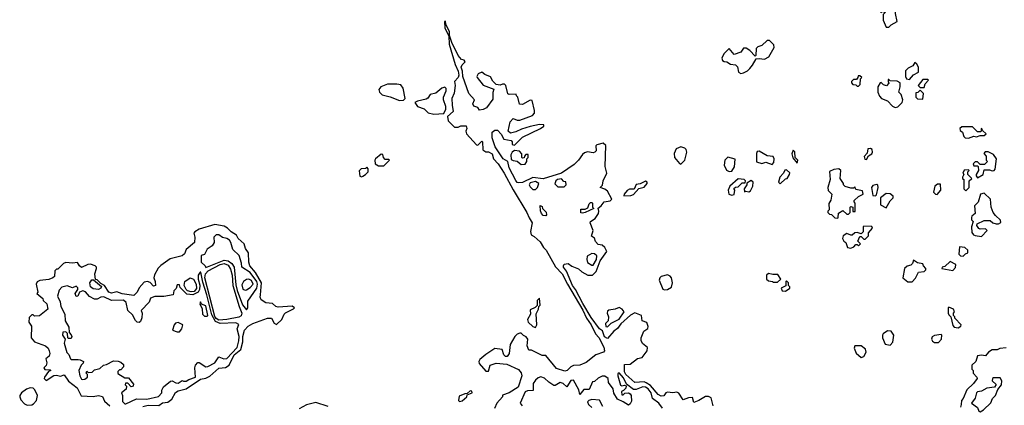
# Model space of a CAD drawing. Extents: x 2889633 to 3052318, y 540750 to 918690.
# Tile 483 of 656: x 2990392 to 2997919, y 780729 to 783679. Entities that reach past the tile are written whole.
import ezdxf

# ---------------------------------------------------------------- set-up
doc = ezdxf.new("R2010")
doc.units = 0

msp = doc.modelspace()

# ---------------------------------------------------------------- linework, layer by layer
at = {"layer": '0CON02XD'}
for points in [[(2997035, 783620), (2997055, 783640), (2997100, 783665), (2997086.7, 783725), (2997090, 783775), (2997075, 783790), (2997045, 783790), (2997035, 783780), (2997027.5, 783787.5), (2996995, 783787.5), (2996973.6, 783766.4), (2996970, 783755), (2996975, 783730), (2996985, 783740), (2997010, 783735), (2996992.5, 783717.5), (2996993.8, 783675), (2997015, 783620), (2997035, 783620)], [(2995693.3, 780725), (2995677.5, 780785), (2995657, 780797), (2995635, 780796.7), (2995583.3, 780766.7), (2995545, 780750), (2995535, 780790), (2995505, 780787.5), (2995465, 780770), (2995431.7, 780821.7), (2995415, 780828.8), (2995385, 780824), (2995345, 780830), (2995332.5, 780825), (2995315, 780802.5), (2995295, 780800), (2995273, 780813), (2995215, 780880), (2995181.4, 780901.4), (2995165, 780908.8), (2995095, 780902.5), (2995026.2, 780965), (2995016.7, 780985), (2995015, 781040), (2995060, 781045), (2995115, 781086.7), (2995150, 781095), (2995190, 781145), (2995191.7, 781171.7), (2995153, 781203), (2995143.6, 781223.6), (2995143.3, 781245), (2995163, 781297), (2995193, 781317), (2995197, 781333), (2995185, 781362.5), (2995150, 781375), (2995146.2, 781416.2), (2995095, 781436.2), (2995061.2, 781418.8), (2994988.3, 781351.7), (2994962.7, 781317.3), (2994934.1, 781295.9), (2994885, 781240), (2994863.9, 781253.9), (2994848.3, 781298.3), (2994824.1, 781314.1), (2994760.6, 781400.6), (2994697.3, 781507.3), (2994641.2, 781615), (2994618.8, 781645), (2994572.5, 781755), (2994550, 781785), (2994550, 781795), (2994555, 781807.5), (2994585, 781812.5), (2994613, 781793), (2994663.6, 781773.6), (2994689.5, 781749.5), (2994734.1, 781724.1), (2994770, 781725), (2994798.3, 781751.7), (2994830.8, 781835), (2994880, 781905), (2994865, 781936.7), (2994845, 781953.3), (2994815, 781960), (2994793, 781983), (2994786.4, 782006.4), (2994763, 782023), (2994776, 782066), (2994752, 782125), (2994756.7, 782135), (2994791.2, 782158.8), (2994816, 782195), (2994820, 782215), (2994813.6, 782236.4), (2994836.4, 782253.6), (2994860, 782285), (2994907, 782293), (2994920, 782305), (2994886, 782366), (2994865, 782383.3), (2994830, 782395), (2994847, 782413), (2994852.5, 782445), (2994880, 782505), (2994867.5, 782555), (2994873.3, 782715), (2994853.6, 782733.6), (2994805, 782722.5), (2994797, 782713), (2994798.8, 782675), (2994790, 782665), (2994775, 782660), (2994733.2, 782666.8), (2994710.9, 782659.1), (2994695, 782648), (2994664.3, 782605), (2994629.6, 782570.4), (2994535, 782504.4), (2994395, 782460.8), (2994315, 782471.4), (2994235, 782434), (2994205, 782430), (2994195, 782433.3), (2994185, 782447.5), (2994133.3, 782545), (2994123.6, 782593.6), (2994088.8, 782615), (2994027.5, 782705), (2994003.8, 782775), (2994003, 782817), (2994025, 782833.3), (2994045, 782832.5), (2994073.6, 782803.6), (2994093.3, 782765), (2994150, 782755), (2994156.7, 782745), (2994157.5, 782725), (2994175, 782717.5), (2994235, 782778.8), (2994374.1, 782845.9), (2994400, 782865), (2994400, 782875), (2994365, 782877.1), (2994295, 782862.2), (2994227.8, 782842.2), (2994185, 782820), (2994145, 782810), (2994127.5, 782825), (2994142.3, 782897.7), (2994165, 782922.5), (2994195, 782911.2), (2994215, 782911.2), (2994312.5, 782945), (2994327, 782963), (2994327.5, 782985), (2994310, 783060), (2994295, 783062.5), (2994235, 783030), (2994211.7, 783031.7), (2994200, 783085), (2994190, 783095), (2994188.3, 783108.3), (2994135, 783107.5), (2994125, 783112.5), (2994107.5, 783175), (2994097.5, 783185), (2994083.6, 783186.4), (2994065, 783177.5), (2994035, 783182.5), (2994009.5, 783209.5), (2993992, 783242), (2993948.8, 783258.8), (2993925, 783276), (2993896.7, 783265), (2993886.2, 783245), (2993888.8, 783235), (2993935, 783177.5), (2994017.5, 783147.5), (2994008, 783122), (2994008.6, 783071.4), (2993960, 783005), (2993935, 782990.8), (2993907.5, 782987.5), (2993895, 783007.5), (2993865, 783017.5), (2993857.5, 783035), (2993870, 783065), (2993826.7, 783115), (2993778.8, 783245), (2993776.7, 783285), (2993766.7, 783315), (2993775, 783332.5), (2993797.5, 783355), (2993789.3, 783369.3), (2993770, 783375), (2993743.8, 783403.8), (2993696.7, 783505), (2993678.3, 783558.3), (2993676.7, 783585), (2993650, 783645), (2993647, 783667), (2993640, 783665), (2993643.3, 783615), (2993671.7, 783551.7), (2993675, 783490), (2993720, 783335), (2993744, 783284), (2993750, 783255), (2993744.2, 783235.8), (2993716.2, 783205), (2993720, 783175), (2993713, 783117), (2993696.7, 783075), (2993697.5, 783025), (2993706.7, 782975), (2993661.7, 782938.3), (2993667.5, 782905), (2993715, 782857.5), (2993743, 782857), (2993765, 782866.7), (2993806.2, 782866.2), (2993810, 782845), (2993802.5, 782825), (2993807.5, 782805), (2993885, 782722.5), (2993895, 782720), (2993925, 782750), (2993930, 782745), (2993933, 782683), (2993955, 782667.5), (2993975, 782666.7), (2994005, 782652.5), (2994013.9, 782613.9), (2994048.8, 782575), (2994095.6, 782505.6), (2994165, 782376.7), (2994268.8, 782205), (2994287.5, 782162.5), (2994309.2, 782125), (2994297.5, 782057.5), (2994301.7, 782031.7), (2994325, 782020), (2994370.5, 781980.5), (2994396.4, 781936.4), (2994416.7, 781915), (2994489.3, 781789.3), (2994538.8, 781735), (2994578.8, 781655), (2994697.7, 781457.7), (2994726.2, 781395), (2994762, 781345), (2994795, 781276.7), (2994818.6, 781248.6), (2994858.8, 781175), (2994863.8, 781146.2), (2994853.9, 781136.1), (2994797.5, 781115), (2994723.6, 781056.4), (2994673, 781037), (2994625, 781033.8), (2994605.9, 781024.1), (2994577.5, 780995), (2994560.7, 780990.7), (2994495, 781010), (2994415, 781110), (2994385, 781110), (2994305, 781150), (2994285, 781150), (2994272.5, 781185), (2994277.5, 781235), (2994263, 781253), (2994244, 781264), (2994225, 781280), (2994215, 781281.2), (2994195, 781273.3), (2994176.7, 781255), (2994142.5, 781195), (2994133.3, 781125), (2994118.3, 781101.7), (2994105, 781102.5), (2994093.9, 781113.9), (2994080, 781155), (2994025, 781163.8), (2993955, 781118.8), (2993910.5, 781079.5), (2993902.5, 781065), (2993905, 781050), (2993955, 780990), (2993975, 780990), (2993990, 781035), (2994035, 781052.5), (2994115, 781042.5), (2994205, 781003.8), (2994226.9, 780976.9), (2994230, 780955), (2994201.7, 780868.3), (2994135, 780823.3), (2994083.6, 780806.4), (2994082.5, 780795), (2994040, 780745), (2994022.5, 780705)], [(2995905, 783267.5), (2995925, 783272.5), (2995955, 783287.5), (2995972.5, 783305), (2995995, 783330), (2996021.7, 783378.3), (2996045, 783382.5), (2996085, 783376.2), (2996120, 783395), (2996160, 783465), (2996156.1, 783486.1), (2996125, 783520), (2996105, 783520), (2996065, 783480), (2996035, 783470), (2996021.7, 783458.3), (2996020, 783405), (2996015, 783400), (2995973, 783443), (2995945, 783460), (2995925, 783460), (2995905, 783430), (2995855, 783412.5), (2995815, 783457.5), (2995773.8, 783416.2), (2995760, 783385), (2995765, 783367.5), (2995778.3, 783358.3), (2995797, 783357), (2995825, 783337.5), (2995865, 783332.5), (2995878.8, 783318.8), (2995887, 783277), (2995905, 783267.5)], [(2997195, 783220), (2997223.6, 783256.4), (2997261.7, 783278.3), (2997262.5, 783315), (2997249.3, 783339.3), (2997235, 783350), (2997220, 783325), (2997183, 783307), (2997163, 783287), (2997162.5, 783245), (2997170, 783225), (2997195, 783220)], [(2993295, 783060), (2993325, 783062.5), (2993340, 783075), (2993323.9, 783153.9), (2993305, 783180), (2993275, 783186.2), (2993205, 783186.2), (2993153.9, 783166.1), (2993137.5, 783145), (2993143.3, 783125), (2993164.1, 783104.1), (2993225, 783088), (2993295, 783060)], [(2996805, 783170), (2996817, 783183), (2996820, 783225), (2996830, 783235), (2996815, 783250), (2996801.7, 783248.3), (2996800, 783235), (2996788.3, 783221.7), (2996765, 783220), (2996750, 783205), (2996750, 783195), (2996761.7, 783181.7), (2996785, 783180), (2996795, 783170), (2996805, 783170)], [(2997085, 783007.5), (2997105, 783012.5), (2997137.5, 783045), (2997142.5, 783065), (2997130, 783105), (2997112.5, 783125), (2997123.3, 783165), (2997122.5, 783195), (2997099.3, 783209.3), (2997045, 783210), (2997035, 783220), (2997030, 783220), (2997030, 783205), (2997037, 783193), (2997017, 783173), (2996995, 783180), (2996977, 783197), (2996970, 783195), (2996952.5, 783165), (2996952.5, 783125), (2996965, 783092.5), (2996980, 783075), (2997025, 783057.5), (2997065, 783016.2), (2997085, 783007.5)], [(2997305, 783160), (2997313, 783187), (2997340, 783215), (2997335, 783220), (2997295, 783220), (2997260, 783175), (2997275, 783160), (2997305, 783160)], [(2993557, 782957), (2993635, 782960), (2993650, 782995), (2993650, 783015), (2993632.5, 783065), (2993633, 783087), (2993652.5, 783135), (2993651.7, 783151.7), (2993641.7, 783161.7), (2993620, 783155), (2993573.6, 783116.4), (2993530, 783105), (2993513, 783077), (2993500.7, 783069.3), (2993433.9, 783056.1), (2993412.5, 783045), (2993432.5, 783015), (2993485, 782996.2), (2993515, 782966.7), (2993557, 782957)], [(2997295, 783070), (2997300, 783115), (2997275, 783140), (2997258.3, 783121.7), (2997241.7, 783118.3), (2997242.5, 783085), (2997255, 783072.5), (2997295, 783070)], [(2997645, 782772.5), (2997685, 782787.5), (2997705, 782782.5), (2997735, 782792.5), (2997765, 782792.5), (2997780, 782805), (2997751.7, 782831.7), (2997745, 782850), (2997738.3, 782821.7), (2997715, 782820), (2997675, 782860), (2997595, 782860), (2997580, 782845), (2997581.7, 782831.7), (2997598.3, 782818.3), (2997610, 782785), (2997620, 782775), (2997645, 782772.5)], [(2994225, 782570.6), (2994255, 782573.3), (2994270, 782595), (2994270, 782615), (2994280, 782625), (2994278.3, 782648.3), (2994261.7, 782648.3), (2994250, 782635), (2994248.3, 782621.7), (2994235, 782620), (2994230, 782625), (2994231.7, 782651.7), (2994213.6, 782673.6), (2994175, 782676.7), (2994155.7, 782664.3), (2994145.7, 782645), (2994150.3, 782610.3), (2994165, 782600.8), (2994195.9, 782595.9), (2994225, 782570.6)], [(2995445, 782572.5), (2995477.5, 782605), (2995492.9, 782665), (2995486.7, 782686.7), (2995476.9, 782696.9), (2995445, 782706), (2995410, 782690), (2995395.8, 782655), (2995398.8, 782625), (2995435, 782577.5), (2995445, 782572.5)], [(2996145, 782570), (2996157.5, 782585), (2996160, 782615), (2996153, 782633), (2996105, 782636.7), (2996045, 782672.5), (2996030.7, 782669.3), (2996023.3, 782655), (2996025, 782590), (2996065, 782577.5), (2996095, 782587.5), (2996145, 782570)], [(2996335, 782580), (2996340, 782605), (2996320, 782625), (2996317, 782667), (2996305, 782680), (2996293.6, 782653.6), (2996303, 782623), (2996335, 782580)], [(2996865, 782610), (2996881.7, 782638.3), (2996906.4, 782653.6), (2996912.5, 782665), (2996907.5, 782685), (2996895, 782692.5), (2996875, 782690), (2996871.7, 782658.3), (2996848.3, 782631.7), (2996851.7, 782611.7), (2996865, 782610)], [(2997715, 782470), (2997756.4, 782493.6), (2997765, 782530), (2997805, 782530), (2997825, 782522.5), (2997840, 782525), (2997850, 782535), (2997860, 782615), (2997835, 782647.5), (2997795, 782667.5), (2997773, 782667), (2997762.5, 782655), (2997780, 782635), (2997780, 782605), (2997790, 782595), (2997768.3, 782571.7), (2997735, 782570), (2997715, 782590), (2997695, 782590), (2997680, 782575), (2997685, 782560), (2997715, 782560), (2997720, 782555), (2997722.5, 782525), (2997702.5, 782495), (2997703, 782483), (2997715, 782470)], [(2993175, 782560), (2993220, 782605), (2993215, 782610), (2993185, 782610), (2993172.5, 782625), (2993168.3, 782648.3), (2993155, 782650), (2993112.5, 782615), (2993107.5, 782605), (2993110, 782575), (2993135, 782560), (2993175, 782560)], [(2995815, 782517.5), (2995835, 782520), (2995857, 782553), (2995861.7, 782611.7), (2995805, 782627.5), (2995782.5, 782605), (2995776.7, 782565), (2995795, 782527.5), (2995815, 782517.5)], [(2993005, 782477.5), (2993015, 782482.5), (2993036.1, 782493.9), (2993056.7, 782515), (2993057, 782537), (2993045, 782550), (2993035, 782540), (2993003, 782537), (2992988.3, 782521.7), (2992991.7, 782481.7), (2993005, 782477.5)], [(2996205, 782423.3), (2996245, 782460), (2996260, 782465), (2996277.5, 782495), (2996278.3, 782508.3), (2996255, 782530), (2996241.7, 782528.3), (2996230, 782505), (2996202.5, 782475), (2996192.5, 782435), (2996205, 782423.3)], [(2996645, 782160), (2996650, 782165), (2996651.7, 782198.3), (2996685, 782220), (2996715, 782190), (2996728.3, 782191.7), (2996740, 782205), (2996740, 782245), (2996745, 782250), (2996760, 782245), (2996761.7, 782211.7), (2996778.3, 782211.7), (2996780, 782275), (2996770, 782285), (2996770, 782295), (2996803.9, 782326.1), (2996840, 782345), (2996835, 782370), (2996785, 782380), (2996775, 782400), (2996765, 782390), (2996745, 782390), (2996703, 782403), (2996690, 782415), (2996690, 782425), (2996663, 782463), (2996670, 782525), (2996655, 782536.7), (2996615, 782533.3), (2996583, 782517), (2996588.8, 782455), (2996570, 782395), (2996573, 782373), (2996600, 782345), (2996591.7, 782298.3), (2996578.3, 782271.7), (2996580, 782225), (2996570, 782215), (2996570, 782205), (2996581.7, 782191.7), (2996598.3, 782188.3), (2996623, 782163), (2996645, 782160)], [(2997625, 782370), (2997650, 782395), (2997650, 782445), (2997670, 782465), (2997640, 782495), (2997640, 782515), (2997650, 782525), (2997645, 782530), (2997613, 782527), (2997602.5, 782505), (2997610, 782495), (2997600, 782475), (2997600, 782465), (2997610, 782455), (2997610, 782385), (2997625, 782370)], [(2994335, 782380), (2994350, 782395), (2994360, 782425), (2994335, 782440), (2994295, 782430), (2994287.5, 782415), (2994295, 782400), (2994315, 782380), (2994335, 782380)], [(2994555, 782400), (2994570, 782415), (2994568.3, 782438.3), (2994551.7, 782441.7), (2994535, 782460), (2994503, 782457), (2994490, 782445), (2994483, 782423), (2994505, 782400), (2994555, 782400)], [(2995011.7, 782331.7), (2995065, 782333.3), (2995085, 782342.5), (2995123.9, 782386.1), (2995165, 782396.7), (2995190, 782425), (2995190, 782435), (2995175, 782442.5), (2995135, 782422.5), (2995105, 782416.7), (2995088.8, 782381.2), (2995055, 782383.3), (2995035, 782371.2), (2995012.5, 782345), (2995011.7, 782331.7)], [(2995835, 782337.5), (2995855, 782342.5), (2995860, 782375), (2995852.5, 782387.5), (2995863, 782397), (2995885, 782400), (2995915, 782430), (2995938.3, 782431.7), (2995940, 782445), (2995930, 782455), (2995885, 782462.5), (2995820, 782405), (2995807.5, 782375), (2995812.5, 782345), (2995835, 782337.5)], [(2995931.7, 782361.7), (2995942.5, 782367.5), (2995965, 782362.5), (2995979.3, 782370.7), (2995997.5, 782405), (2996000, 782435), (2995985, 782447.5), (2995951.7, 782428.3), (2995950, 782415), (2995930, 782385), (2995931.7, 782361.7)], [(2996935, 782330), (2996941.7, 782338.3), (2996953.3, 782395), (2996951.7, 782411.7), (2996945, 782417.5), (2996915, 782410), (2996902.5, 782395), (2996913.3, 782333.3), (2996935, 782330)], [(2997405, 782342.5), (2997432.5, 782375), (2997430, 782420), (2997408.3, 782421.7), (2997387.5, 782405), (2997378.3, 782358.3), (2997393, 782343), (2997405, 782342.5)], [(2994695, 782197.5), (2994680.7, 782200.7), (2994681.7, 782228.3), (2994715, 782230), (2994735, 782240), (2994745, 782270), (2994755, 782280), (2994765, 782280), (2994770, 782275), (2994770, 782245), (2994780, 782235), (2994715, 782203.3), (2994695, 782197.5)], [(2997015, 782240), (2997047, 782293), (2997070, 782315), (2997068.8, 782328.8), (2997045, 782346.7), (2997015, 782350), (2996973, 782317), (2996973, 782263), (2997015, 782240)], [(2997745, 782020), (2997787.5, 782065), (2997775, 782080), (2997735, 782077.5), (2997725, 782082.5), (2997710, 782105), (2997711.7, 782118.3), (2997765, 782142.5), (2997811.7, 782141.7), (2997830, 782125), (2997856.4, 782116.4), (2997875, 782116.7), (2997893, 782127), (2997890, 782145), (2997850.5, 782180.5), (2997832.5, 782205), (2997817.5, 782245), (2997813.3, 782305), (2997765, 782352.5), (2997737, 782343), (2997718.3, 782281.7), (2997690, 782255), (2997696.7, 782195), (2997670, 782175), (2997667.5, 782165), (2997668.3, 782148.3), (2997680, 782135), (2997667.5, 782095), (2997671.7, 782051.7), (2997683.6, 782033.6), (2997695, 782027.5), (2997745, 782020)], [(2994415, 782177.5), (2994395, 782180), (2994380, 782195), (2994373, 782217), (2994371.7, 782258.3), (2994385, 782250), (2994390, 782235), (2994415.9, 782205.9), (2994420, 782185), (2994415, 782177.5)], [(2991335, 780720), (2991375, 780730.8), (2991455, 780727.5), (2991485, 780748.8), (2991525, 780753.8), (2991555, 780776.7), (2991584.2, 780825.8), (2991605, 780840), (2991665.9, 780854.1), (2991775, 780928), (2991815, 780937.5), (2991845, 780952.5), (2991915, 781012.5), (2991965, 781018.8), (2991994.1, 781035.9), (2992032.9, 781115), (2992083, 781157), (2992098, 781215), (2992097.5, 781255), (2992110, 781305), (2992140, 781335), (2992174.5, 781355.5), (2992285.9, 781395.9), (2992317.5, 781395), (2992337, 781357), (2992355, 781347.5), (2992396.2, 781385), (2992413.8, 781425), (2992424.4, 781435.6), (2992485, 781467.5), (2992492.5, 781475), (2992475, 781486.2), (2992369.3, 781479.3), (2992350, 781485), (2992325, 781507.5), (2992275, 781512.5), (2992237.5, 781535), (2992231.2, 781555), (2992233.8, 781575), (2992240, 781665), (2992194.2, 781745), (2992152, 781795), (2992143.3, 781825), (2992142.5, 781895), (2992118.3, 781928.3), (2992107.5, 781965), (2992062.5, 782005), (2992049.3, 782029.3), (2992010, 782055), (2991980, 782085), (2991955, 782098.8), (2991885, 782112.5), (2991765, 782076.2), (2991730, 782055), (2991722.5, 782045), (2991732.5, 782015), (2991727.5, 781975), (2991665, 781920), (2991653, 781887), (2991635, 781873.3), (2991541.7, 781848.3), (2991470.8, 781799.2), (2991451.2, 781778.8), (2991422.3, 781727.7), (2991416.7, 781705), (2991427.5, 781675), (2991430, 781645), (2991415, 781640), (2991388.8, 781668.8), (2991370, 781675), (2991345, 781670), (2991305, 781627.5), (2991290, 781595), (2991265, 781570), (2991175, 781582), (2991135, 781596.2), (2991095, 781586.2), (2991075, 781593.8), (2991040, 781645), (2991011.7, 781661.7), (2990985, 781687.5), (2990971.7, 781691.7), (2990966.7, 781735), (2990980, 781775), (2990980, 781785), (2990970, 781795), (2990935, 781807.5), (2990913, 781807), (2990865, 781782.5), (2990850, 781795), (2990835, 781822.5), (2990795, 781816.2), (2990745, 781822.5), (2990727, 781813), (2990685, 781770), (2990675, 781770), (2990661.7, 781758.3), (2990657.5, 781715), (2990646.1, 781703.9), (2990615, 781692), (2990547.3, 781682.7), (2990525.8, 781674.2), (2990519.2, 781655), (2990530, 781595), (2990523, 781583), (2990570, 781545), (2990571.7, 781531.7), (2990600, 781505), (2990607.5, 781465), (2990545, 781412.5), (2990505, 781410), (2990495, 781420), (2990485, 781420), (2990465, 781400), (2990462.5, 781365), (2990482.5, 781335), (2990481.2, 781245), (2990505, 781213.8), (2990590, 781185), (2990610, 781165), (2990617.5, 781145), (2990622.5, 781125), (2990617.5, 781105), (2990592.5, 781085), (2990600, 781055), (2990596, 781034), (2990577.5, 781015), (2990585, 781002.5), (2990625, 781000), (2990630, 780995), (2990611.7, 780988.3), (2990582.5, 780945), (2990580, 780935), (2990595, 780920), (2990653, 780957), (2990675, 780960), (2990705, 780952.5), (2990731.7, 780961.7), (2990765, 780912.5), (2990833, 780863), (2990861.7, 780801.7), (2990955, 780797.5), (2990995, 780803.3), (2991025, 780797.5), (2991040.7, 780760.7), (2991082.5, 780725)], [(2996745, 781930), (2996768.3, 781941.7), (2996785, 781960), (2996795, 781960), (2996805, 781950), (2996820, 781965), (2996800, 781985), (2996815, 782020), (2996825, 782020), (2996845, 782000), (2996855, 782000), (2996880, 782025), (2996881.7, 782048.3), (2996912.5, 782085), (2996906.2, 782096.2), (2996845, 782100), (2996840, 782095), (2996840, 782055), (2996825, 782040), (2996795, 782050), (2996775, 782047.5), (2996755, 782030), (2996745, 782030), (2996715, 782043.3), (2996687.5, 782025), (2996682.5, 782005), (2996692.5, 781985), (2996707.5, 781975), (2996720, 781935), (2996745, 781930)], [(2992125, 781460), (2992137.5, 781475), (2992137.5, 781525), (2992204.3, 781625.7), (2992211.4, 781655), (2992205.7, 781675), (2992155, 781743.8), (2992090, 781785), (2992087.5, 781815), (2992070, 781875), (2992021.7, 781921.7), (2992006.7, 781975), (2991995, 781992.5), (2991975.9, 782005.9), (2991943, 782013), (2991915, 782033.3), (2991895, 782033.3), (2991877.5, 782015), (2991880, 781975), (2991865, 781950), (2991825, 781922.5), (2991806.4, 781883.6), (2991780, 781875), (2991780, 781825), (2991810, 781795), (2991815, 781782.5), (2991955, 781838), (2991985, 781834), (2992014.1, 781814.1), (2992031.2, 781785), (2992045, 781650), (2992055, 781606.7), (2992095, 781497.5), (2992125, 781460)], [(2997605, 781870), (2997621.7, 781888.3), (2997640, 781895), (2997640, 781915), (2997617, 781937), (2997575, 781940), (2997570, 781885), (2997585, 781872.5), (2997605, 781870)], [(2994775, 781800), (2994801.2, 781845), (2994803, 781873), (2994785, 781887.5), (2994765, 781890), (2994730.7, 781869.3), (2994727.5, 781845), (2994731.7, 781821.7), (2994765, 781800), (2994775, 781800)], [(2997182.3, 781672.3), (2997215, 781673.3), (2997238.8, 781701.2), (2997263.6, 781746.4), (2997305, 781753.3), (2997320, 781765), (2997320, 781775), (2997300, 781795), (2997295, 781810), (2997255, 781817.5), (2997225, 781840), (2997217, 781813), (2997205, 781800), (2997175, 781793.3), (2997156.7, 781775), (2997142.5, 781705), (2997182.3, 781672.3)], [(2997525, 781760), (2997546.7, 781783.3), (2997547.5, 781805), (2997505, 781830), (2997465, 781790), (2997443.6, 781786.4), (2997440, 781775), (2997525, 781760)], [(2991915, 781380), (2991895, 781392.9), (2991885, 781408), (2991807.5, 781705), (2991813.1, 781735), (2991833.1, 781756.9), (2991925, 781806.5), (2991955, 781813.3), (2991985, 781801.4), (2992005, 781770), (2992016.4, 781725), (2992022.9, 781645), (2992070, 781485), (2992090.6, 781435), (2992085, 781413.3), (2992067.9, 781402.1), (2991975, 781384.4), (2991915, 781380)], [(2991205, 780740), (2991285, 780777.5), (2991365, 780776.7), (2991453.6, 780796.4), (2991480, 780825), (2991480, 780845), (2991490.7, 780869.3), (2991545, 780912.5), (2991557, 780917), (2991585, 780900), (2991605, 780897.5), (2991635, 780920), (2991645, 780912.5), (2991665, 780913.3), (2991685, 780926.7), (2991737.5, 780945), (2991732.5, 781015), (2991737.5, 781035), (2991753, 781057), (2991765, 781057.5), (2991815, 781022.5), (2991830, 781025), (2991885, 781053.3), (2991915, 781100), (2991953.6, 781083.6), (2991975, 781086.7), (2992055, 781170), (2992068.6, 781221.4), (2992069.2, 781255), (2992053.8, 781315), (2992067.5, 781347.5), (2992045, 781358.8), (2991925, 781354), (2991890, 781370), (2991862, 781422), (2991823.3, 781575), (2991791.7, 781671.7), (2991777, 781747), (2991771.7, 781748.3), (2991757.5, 781725), (2991756.7, 781695), (2991768.3, 781648.3), (2991765.8, 781615), (2991757.5, 781595), (2991716.8, 781573.2), (2991669.2, 781579.2), (2991620, 781630), (2991615, 781650), (2991595, 781650), (2991588.3, 781621.7), (2991570, 781605), (2991566.7, 781573.3), (2991495, 781562), (2991425, 781560), (2991391.7, 781548.3), (2991382.5, 781517.5), (2991320, 781455), (2991327.5, 781435), (2991327, 781397), (2991315, 781370), (2991305, 781362.5), (2991290, 781365), (2991277, 781377), (2991255, 781420), (2991220, 781455), (2991207.5, 781515), (2991185, 781532.5), (2991095, 781530), (2991035, 781557.5), (2991013, 781557), (2990985, 781540), (2990965, 781540), (2990925, 781562.5), (2990895, 781596.7), (2990875, 781603.8), (2990850, 781595), (2990836.4, 781563.6), (2990825, 781562.5), (2990817.5, 781585), (2990837.5, 781615), (2990837, 781627), (2990825, 781640), (2990795, 781627.5), (2990755, 781642.5), (2990715, 781632.5), (2990695, 781610), (2990682.5, 781565), (2990701.7, 781521.7), (2990707.5, 781485), (2990737, 781427), (2990740, 781375), (2990767, 781327), (2990770, 781285), (2990787, 781267), (2990790, 781255), (2990785, 781240), (2990765, 781240), (2990760, 781245), (2990758.3, 781278.3), (2990745, 781290), (2990721.7, 781288.3), (2990720, 781265), (2990740, 781235), (2990732.5, 781205), (2990753, 781133), (2990768.3, 781118.3), (2990780, 781085), (2990785, 781080), (2990838.3, 781078.3), (2990855, 781077.5), (2990880, 781065), (2990878.3, 781051.7), (2990863, 781037), (2990843.3, 780995), (2990852.5, 780955), (2990865, 780930), (2990875, 780927.5), (2990891.7, 780928.3), (2990910, 780945), (2990910, 780965), (2990900, 780975), (2990905, 780990), (2990915, 780980), (2990947, 780983), (2990965, 781000), (2991005, 781010), (2991033, 781037), (2991055, 781040), (2991110.7, 781069.3), (2991145, 781067.5), (2991165, 781060), (2991185, 781040), (2991187, 781023), (2991165, 781000), (2991155, 781000), (2991141.7, 780988.3), (2991141.7, 780971.7), (2991195, 780940), (2991225, 780940), (2991261.7, 780891.7), (2991260, 780875), (2991245, 780870), (2991218.3, 780898.3), (2991201.7, 780898.3), (2991200, 780885), (2991210, 780875), (2991207, 780853), (2991170, 780825), (2991177.5, 780805), (2991178.3, 780758.3), (2991195, 780740), (2991205, 780740)], [(2990995, 781613.8), (2990955, 781620), (2990933.3, 781635), (2990928.8, 781665), (2990945, 781687.5), (2990957.5, 781687.5), (2991018.3, 781638.3), (2991012.5, 781625), (2990995, 781613.8)], [(2991704.1, 781595.9), (2991676.2, 781605), (2991664.4, 781615), (2991650, 781645), (2991656, 781675), (2991695, 781704), (2991721.2, 781695), (2991742.5, 781655), (2991745, 781622.5), (2991725, 781599.2), (2991704.1, 781595.9)], [(2992115, 781610), (2992125, 781613.3), (2992155, 781630), (2992176, 781655), (2992165, 781683.3), (2992145, 781693.8), (2992125, 781691.2), (2992102.5, 781675), (2992090.7, 781649.3), (2992097, 781617), (2992115, 781610)], [(2995322.5, 781612.5), (2995345, 781614.3), (2995375, 781633.3), (2995382.5, 781665), (2995374.1, 781704.1), (2995365, 781717.5), (2995345, 781726.7), (2995296.4, 781713.6), (2995286.2, 781703.8), (2995281.2, 781685), (2995308, 781618), (2995322.5, 781612.5)], [(2996185, 781670), (2996210, 781695), (2996188.3, 781728.3), (2996148.3, 781728.3), (2996115, 781737.5), (2996100, 781725), (2996100, 781695), (2996115, 781680), (2996147, 781677), (2996155, 781670), (2996185, 781670)], [(2996245, 781602.5), (2996280, 781625), (2996280, 781635), (2996270, 781645), (2996270, 781665), (2996255, 781680), (2996250, 781675), (2996248.3, 781641.7), (2996212.5, 781625), (2996220, 781605), (2996245, 781602.5)], [(2994335, 781323.3), (2994346, 781344), (2994340.7, 781429.3), (2994357.5, 781465), (2994360, 781485), (2994370, 781495), (2994365, 781547.5), (2994348.3, 781531.7), (2994348.3, 781491.7), (2994332.5, 781477.5), (2994295, 781460), (2994297.5, 781425), (2994273.3, 781385), (2994278.8, 781365), (2994315, 781332), (2994335, 781323.3)], [(2991825, 781410), (2991830, 781415), (2991815, 781490), (2991781.7, 781501.7), (2991775, 781520), (2991770, 781505), (2991787, 781467), (2991790, 781425), (2991805, 781410), (2991825, 781410)], [(2994885, 781330), (2994913, 781357), (2994975, 781387.5), (2995012.5, 781445), (2994997.5, 781465), (2994975, 781476.7), (2994945, 781463.3), (2994895, 781457.5), (2994885, 781450), (2994882.5, 781435), (2994892.5, 781405), (2994890, 781375), (2994870, 781355), (2994871.7, 781331.7), (2994885, 781330)], [(2997565, 781322.5), (2997586.4, 781333.6), (2997590, 781345), (2997540, 781395), (2997540, 781405), (2997530, 781415), (2997530, 781435), (2997537.5, 781445), (2997530, 781465), (2997495, 781480), (2997490, 781475), (2997490, 781435), (2997495, 781420), (2997510, 781405), (2997525, 781340), (2997535, 781327.5), (2997565, 781322.5)], [(2991615, 781290), (2991632.5, 781315), (2991640, 781345), (2991605, 781362.5), (2991583.9, 781356.1), (2991572.5, 781345), (2991560, 781305), (2991595, 781290), (2991615, 781290)], [(2997045, 781190), (2997067.7, 781212.3), (2997074.2, 781265), (2997055, 781296.2), (2997025, 781298.8), (2996993.3, 781275), (2996986.7, 781265), (2996986.7, 781245), (2997007, 781197), (2997045, 781190)], [(2997415, 781210), (2997437.5, 781235), (2997440, 781265), (2997435, 781270), (2997385, 781262.5), (2997367, 781253), (2997362.5, 781235), (2997370.7, 781220.7), (2997385, 781210), (2997415, 781210)], [(2996825, 781095.8), (2996845, 781102), (2996863.8, 781135), (2996858.1, 781158.1), (2996825, 781183.8), (2996776.7, 781183.3), (2996770, 781165), (2996786.6, 781126.6), (2996825, 781095.8)], [(2997931.7, 781168.3), (2997885, 781162.5), (2997865, 781152.5), (2997825, 781152.5), (2997797.5, 781135), (2997775, 781107.5), (2997745, 781112.5), (2997713.6, 781106.4), (2997700, 781065), (2997670, 781035), (2997670, 781005), (2997680, 780995), (2997680, 780975), (2997710, 780945), (2997712.5, 780935), (2997682.5, 780895), (2997631.7, 780848.3), (2997605, 780780), (2997592.5, 780765), (2997590, 780735)], [(2995307, 780707), (2995277.5, 780745), (2995230.7, 780780.7), (2995220, 780825), (2995196.7, 780855), (2995175, 780868), (2995155, 780871.2), (2995105, 780850), (2995085, 780850), (2995031.7, 780891.7), (2995009.1, 780939.1), (2994975, 780977.5), (2994965, 780970), (2994963.8, 780955), (2994983.8, 780883.8), (2994995, 780877.5), (2995015, 780882.5), (2995027.5, 780877.5), (2995025, 780860), (2995008.3, 780841.7), (2994992.5, 780835), (2994995, 780810), (2995005, 780810), (2995018.3, 780821.7), (2995045, 780823.3), (2995057.7, 780817.7), (2995066.2, 780805), (2995069.3, 780760.7), (2995060, 780740), (2995045, 780730), (2995005, 780756.7), (2994962.5, 780775), (2994933, 780823), (2994930, 780855), (2994893, 780903), (2994890, 780935), (2994865, 780952.5), (2994845, 780952.5), (2994815, 780937.5), (2994785, 780910), (2994771.7, 780908.3), (2994745, 780850), (2994705, 780850), (2994675, 780812.5), (2994667, 780847), (2994625, 780922.5), (2994605, 780920), (2994575, 780870), (2994546.2, 780896.2), (2994525, 780902.5), (2994485, 780880), (2994475, 780880), (2994437.5, 780905), (2994405, 780937.5), (2994375, 780947.5), (2994355, 780940), (2994335, 780922.5), (2994317.5, 780895), (2994318.3, 780841.7), (2994275, 780840), (2994257, 780833), (2994217.5, 780745), (2994232.5, 780725)], [(2997735, 780680), (2997760, 780695), (2997815, 780747.5), (2997829.3, 780780.7), (2997852.5, 780805), (2997869.3, 780850.7), (2997897.5, 780885), (2997900, 780915), (2997888.3, 780938.3), (2997835, 780940), (2997827.5, 780935), (2997826.7, 780915), (2997857, 780887), (2997845, 780867.5), (2997785, 780860), (2997745, 780836.7), (2997715, 780832.5), (2997706.4, 780823.6), (2997697, 780783), (2997667.5, 780745), (2997713, 780713), (2997723, 780683), (2997735, 780680)], [(2990450.5, 780730.5), (2990485, 780733.8), (2990499.2, 780740.8), (2990520, 780765), (2990527.5, 780805), (2990508.3, 780848.3), (2990495, 780860), (2990472.5, 780862.5), (2990445, 780853.3), (2990406.1, 780823.9), (2990392.5, 780805), (2990392.5, 780795), (2990401.7, 780771.7), (2990429.5, 780739.5), (2990450.5, 780730.5)], [(2993755, 780757.5), (2993775, 780762.5), (2993810, 780795), (2993811.7, 780808.3), (2993850, 780825), (2993848.3, 780838.3), (2993835, 780840), (2993811.7, 780818.3), (2993795, 780817.5), (2993750.7, 780799.3), (2993747.5, 780765), (2993755, 780757.5)], [(2994850.7, 780720.7), (2994825, 780767.5), (2994765, 780774), (2994742.5, 780765), (2994732.5, 780755), (2994740, 780735), (2994765, 780713.3)], [(2992750.8, 780720.8), (2992655, 780749.4), (2992585, 780731.5), (2992527.7, 780702.3)], [(2997590, 780735), (2997583.3, 780715)]]:
    msp.add_lwpolyline(points, dxfattribs=at)

doc.saveas('drawing.dxf')
